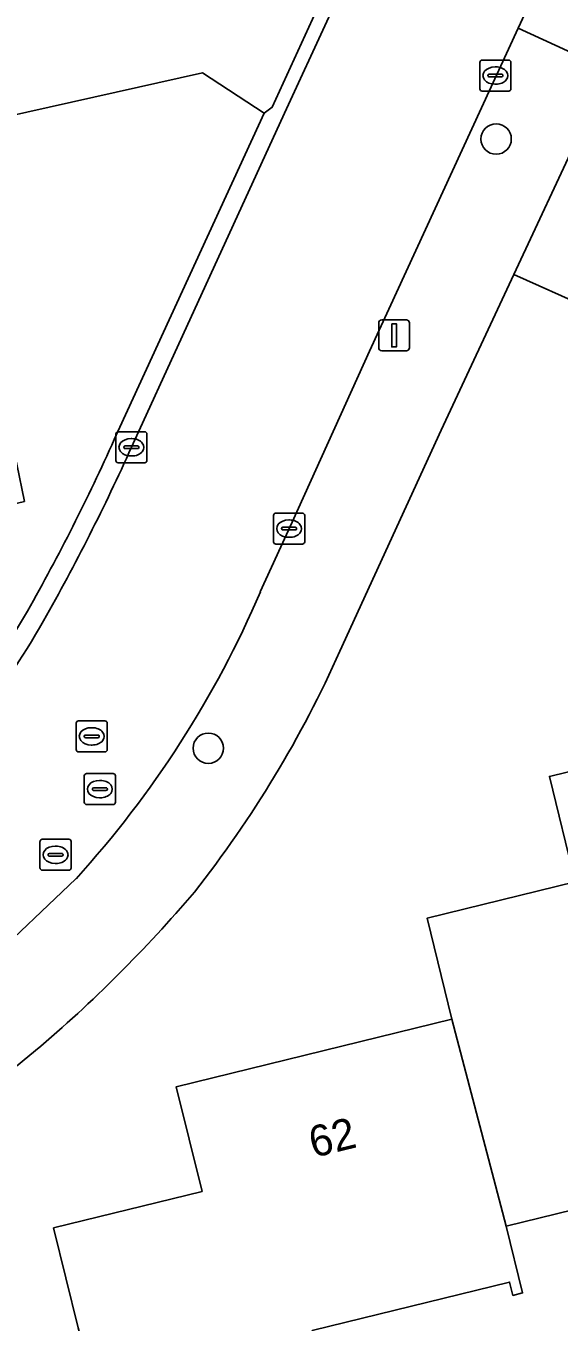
# Model space of a CAD drawing. Extents: x 157648 to 158502, y 379212 to 380938.
# Drawn here: x 158231.74 to 158248.91, y 380472.37 to 380514.11 of the extents above; entities that cross this region are included whole.
import ezdxf

# ---------------------------------------------------------------- set-up
doc = ezdxf.new("R2010")
doc.units = 0
for name, color, linetype in [('IMGEO_Boom', 7, 'Continuous'), ('IMGEO_Erf', 7, 'Continuous'), ('IMGEO_Groenvoorziening', 7, 'Continuous'), ('IMGEO_Kolk', 7, 'Continuous'), ('IMGEO_Lichtmast', 7, 'Continuous'), ('IMGEO_Pand', 7, 'Continuous'), ('IMGEO_Pand_nummerreeks', 7, 'Continuous'), ('IMGEO_Rijbaan_lokaal_open', 7, 'Continuous'), ('IMGEO_Rioolput', 7, 'Continuous'), ('IMGEO_Voetpad_open', 7, 'Continuous')]:
    doc.layers.add(name, color=color, linetype=linetype)

msp = doc.modelspace()

# ---------------------------------------------------------------- linework, layer by layer
at = {"layer": 'IMGEO_Boom'}
for centre in [(158246.885, 380510.466), (158237.617, 380490.849)]:
    msp.add_circle(centre, 0.489, dxfattribs=at)
at = {"layer": 'IMGEO_Erf'}
for points in [[(158234.589, 380500.786), (158239.414, 380511.303), (158237.435, 380512.602), (158229.701, 380510.871), (158230.849, 380505.985), (158230.682, 380505.946), (158231.09, 380504.219), (158230.488, 380504.077), (158231.45, 380500), (158231.694, 380498.797), (158216.91, 380495.301), (158218.736, 380487.571), (158213.719, 380486.384), (158213.864, 380485.77), (158211.883, 380485.301), (158212.009, 380485.167), (158207.204, 380484.03), (158207.903, 380481.075), (158204.29, 380480.221), (158196.055, 380478.273)], [(158259.752, 380491.953), (158259.158, 380493.979), (158258.356, 380495.931), (158257.354, 380497.789), (158255.796, 380500), (158254.505, 380501.492), (158253.066, 380502.84), (158251.493, 380504.031), (158249.805, 380505.05), (158247.453, 380506.107), (158245.11, 380501.089), (158241.856, 380493.971)], [(158233.427, 380472.19), (158232.637, 380475.402), (158237.416, 380476.576), (158236.587, 380479.949), (158245.461, 380482.13), (158244.664, 380485.374), (158249.435, 380486.546), (158248.601, 380489.942), (158257.519, 380492.133), (158258.127, 380489.655), (158258.274, 380489.691), (158258.568, 380488.496), (158258.391, 380488.452), (158259.581, 380483.607), (158253.072, 380482.008), (158254.256, 380477.189), (158247.21, 380475.457), (158247.738, 380473.308), (158247.426, 380473.231), (158247.32, 380473.66), (158240.966, 380472.099)], [(158232.056, 380481.111), (158195.106, 380450.632), (158202.56, 380420.525), (158204.989, 380417.99), (158263.809, 380475.249), (158259.752, 380491.953)]]:
    msp.add_lwpolyline(points, dxfattribs=at)
for centre, radius, start, end in [((158173.184, 380528.41), 67.333, 330.51164, 335.77847), ((158207.926, 380508.996), 27.535, 313.3084, 330.0912), ((158208.082, 380509.081), 37, 321.8261, 335.8973), ((158202.963, 380515.38), 44.953, 310.3302, 319.5464)]:
    msp.add_arc(centre, radius, start, end, dxfattribs=at)
at = {"layer": 'IMGEO_Groenvoorziening'}
msp.add_lwpolyline([(158253.591, 380507.049), (158249.589, 380510.681), (158247.453, 380506.107), (158249.805, 380505.05), (158251.493, 380504.031), (158253.066, 380502.84), (158254.505, 380501.492), (158255.796, 380500), (158257.354, 380497.789), (158258.356, 380495.931), (158259.158, 380493.979), (158259.752, 380491.953), (158263.809, 380475.249), (158204.989, 380417.99), (158205.522, 380417.551)], dxfattribs=at)
at = {"layer": 'IMGEO_Kolk'}
for p, q in [((158246.437, 380513.008), (158247.289, 380513.008)), ((158246.362, 380512.082), (158246.362, 380512.934)), ((158246.664, 380512.551), (158247.062, 380512.551)), ((158246.85, 380512.788), (158246.875, 380512.788)), ((158247.363, 380512.934), (158247.363, 380512.082)), ((158246.621, 380512.502), (158246.621, 380512.514)), ((158247.059, 380512.465), (158246.661, 380512.465)), ((158246.873, 380512.228), (158246.848, 380512.228)), ((158247.105, 380512.514), (158247.105, 380512.502)), ((158247.289, 380512.008), (158246.437, 380512.008)), ((158234.641, 380500.113), (158234.641, 380500.965)), ((158234.716, 380501.039), (158235.568, 380501.039)), ((158235.642, 380500.965), (158235.642, 380500.113)), ((158234.9, 380500.533), (158234.9, 380500.545)), ((158235.338, 380500.496), (158234.94, 380500.496)), ((158234.943, 380500.582), (158235.341, 380500.582)), ((158235.129, 380500.819), (158235.154, 380500.819)), ((158235.384, 380500.545), (158235.384, 380500.533)), ((158235.568, 380500.039), (158234.716, 380500.039)), ((158235.152, 380500.259), (158235.127, 380500.259)), ((158239.719, 380497.494), (158239.719, 380498.346)), ((158239.794, 380498.42), (158240.646, 380498.42)), ((158240.72, 380498.346), (158240.72, 380497.494)), ((158239.978, 380497.914), (158239.978, 380497.926)), ((158240.021, 380497.963), (158240.419, 380497.963)), ((158240.207, 380498.2), (158240.232, 380498.2)), ((158240.462, 380497.926), (158240.462, 380497.914)), ((158240.416, 380497.877), (158240.018, 380497.877)), ((158240.23, 380497.64), (158240.205, 380497.64)), ((158240.646, 380497.42), (158239.794, 380497.42))]:
    msp.add_line(p, q, dxfattribs=at)
for points in [[(158246.437, 380513.008), (158247.289, 380513.008)], [(158246.362, 380512.082), (158246.362, 380512.934)], [(158247.363, 380512.934), (158247.363, 380512.082)], [(158247.289, 380512.008), (158246.437, 380512.008)], [(158234.641, 380500.113), (158234.641, 380500.965)], [(158234.716, 380501.039), (158235.568, 380501.039)], [(158235.642, 380500.965), (158235.642, 380500.113)], [(158235.568, 380500.039), (158234.716, 380500.039)], [(158239.719, 380497.494), (158239.719, 380498.346)], [(158239.794, 380498.42), (158240.646, 380498.42)], [(158240.72, 380498.346), (158240.72, 380497.494)], [(158240.646, 380497.42), (158239.794, 380497.42)]]:
    msp.add_lwpolyline(points, dxfattribs=at)
for centre, radius, start, end in [((158246.439, 380512.932), 0.0765, 91.552, 178.448), ((158246.439, 380512.932), 0.0765, 91.552, 178.448), ((158247.287, 380512.932), 0.0765, 1.552, 88.448), ((158247.287, 380512.932), 0.0765, 1.552, 88.448), ((158246.661, 380512.511), 0.0403, 85.8775, 175.7526), ((158247.066, 380512.513), 0.0386, 1.7309, 96.639), ((158246.658, 380512.501), 0.0366, 178.938, 274.7102), ((158247.062, 380512.508), 0.043, 264.8664, 352.4533), ((158246.439, 380512.084), 0.0765, 181.552, 268.448), ((158246.439, 380512.084), 0.0765, 181.552, 268.448), ((158247.287, 380512.084), 0.0765, 271.552, 358.448), ((158247.287, 380512.084), 0.0765, 271.552, 358.448), ((158234.718, 380500.963), 0.0765, 91.552, 178.448), ((158234.718, 380500.963), 0.0765, 91.552, 178.448), ((158235.566, 380500.963), 0.0765, 1.552, 88.448), ((158235.566, 380500.963), 0.0765, 1.552, 88.448), ((158234.94, 380500.542), 0.0403, 85.8775, 175.7526), ((158234.937, 380500.532), 0.0366, 178.938, 274.7102), ((158235.341, 380500.539), 0.043, 264.8664, 352.4533), ((158235.345, 380500.544), 0.0386, 1.7309, 96.639), ((158234.718, 380500.115), 0.0765, 181.552, 268.448), ((158234.718, 380500.115), 0.0765, 181.552, 268.448), ((158235.566, 380500.115), 0.0765, 271.552, 358.448), ((158235.566, 380500.115), 0.0765, 271.552, 358.448), ((158239.796, 380498.344), 0.0765, 91.552, 178.448), ((158239.796, 380498.344), 0.0765, 91.552, 178.448), ((158240.644, 380498.344), 0.0765, 1.552, 88.448), ((158240.644, 380498.344), 0.0765, 1.552, 88.448), ((158240.018, 380497.923), 0.0403, 85.8775, 175.7526), ((158240.423, 380497.925), 0.0386, 1.7309, 96.639), ((158240.015, 380497.913), 0.0366, 178.938, 274.7102), ((158240.419, 380497.92), 0.043, 264.8664, 352.4533), ((158239.796, 380497.496), 0.0765, 181.552, 268.448), ((158239.796, 380497.496), 0.0765, 181.552, 268.448), ((158240.644, 380497.496), 0.0765, 271.552, 358.448), ((158240.644, 380497.496), 0.0765, 271.552, 358.448)]:
    msp.add_arc(centre, radius, start, end, dxfattribs=at)
for centre, major_axis, ratio, start_param, end_param in [((158246.849, 380512.508), (-0.387, 0.002), 0.722429, 4.712389, 7.853982), ((158246.874, 380512.508), (-0.39, 0.002), 0.717154, 1.570796, 4.712389), ((158235.128, 380500.539), (-0.387, 0.002), 0.722429, 4.712389, 7.853982), ((158235.153, 380500.539), (-0.39, 0.002), 0.717154, 1.570796, 4.712389), ((158240.206, 380497.92), (-0.387, 0.002), 0.722429, 4.712389, 7.853982), ((158240.231, 380497.92), (-0.39, 0.002), 0.717154, 1.570796, 4.712389)]:
    msp.add_ellipse(centre, major_axis=major_axis, ratio=ratio, start_param=start_param, end_param=end_param, dxfattribs=at)
at = {"layer": 'IMGEO_Lichtmast'}
for p, q in [((158243.204, 380504.644), (158243.994, 380504.644)), ((158243.994, 380504.644), (158243.204, 380504.644)), ((158243.104, 380503.744), (158243.104, 380504.544)), ((158243.104, 380504.544), (158243.104, 380503.744)), ((158244.094, 380504.544), (158244.094, 380503.744)), ((158244.094, 380503.744), (158244.094, 380504.544)), ((158243.994, 380503.644), (158243.204, 380503.644)), ((158243.204, 380503.644), (158243.994, 380503.644))]:
    msp.add_line(p, q, dxfattribs=at)
msp.add_lwpolyline([(158243.524, 380504.519), (158243.674, 380504.519), (158243.674, 380503.769), (158243.524, 380503.769), (158243.524, 380504.519)], dxfattribs=at)
for centre, start, end in [((158243.204, 380504.544), 90, 180), ((158243.204, 380504.544), 90, 180), ((158243.994, 380504.544), 0, 90), ((158243.994, 380504.544), 360, 90), ((158243.204, 380503.744), 180, 270), ((158243.204, 380503.744), 180, 270), ((158243.994, 380503.744), 270, 0), ((158243.994, 380503.744), 270, 0)]:
    msp.add_arc(centre, 0.1, start, end, dxfattribs=at)
at = {"layer": 'IMGEO_Pand'}
for points in [[(158258.391, 380488.452), (158258.568, 380488.496), (158258.274, 380489.691), (158258.127, 380489.655), (158257.519, 380492.133), (158248.601, 380489.942), (158249.435, 380486.546), (158244.664, 380485.374), (158245.461, 380482.13), (158247.21, 380475.457), (158254.256, 380477.189), (158253.072, 380482.008), (158259.581, 380483.607)], [(158245.461, 380482.13), (158236.587, 380479.949), (158237.416, 380476.576), (158232.637, 380475.402), (158233.427, 380472.19), (158235.199, 380465.559), (158242.154, 380467.267), (158240.966, 380472.099), (158247.32, 380473.66), (158247.426, 380473.231), (158247.738, 380473.308), (158247.21, 380475.457)]]:
    msp.add_lwpolyline(points, close=True, dxfattribs=at)
at = {"layer": 'IMGEO_Rijbaan_lokaal_open'}
for points in [[(158243.108, 380517.861), (158243.014, 380517.675), (158242.921, 380517.489), (158240.071, 380511.301), (158235.142, 380500.539)], [(158239.292, 380495.89), (158240.314, 380498.123), (158242.804, 380503.631), (158247.594, 380514.038), (158248.235, 380515.431)], [(158194.731, 380454.379), (158197.636, 380456.782), (158206.145, 380463.806), (158209.246, 380466.364), (158218.116, 380473.682), (158221.604, 380476.545), (158230.451, 380483.891), (158233.356, 380486.647)]]:
    msp.add_lwpolyline(points, dxfattribs=at)
for centre, radius, start, end in [((158172.497, 380528.74), 68.7, 330.54129, 335.76372), ((158208.922, 380508.867), 33.027, 317.7178, 336.8638), ((158208.624, 380508.496), 27.288, 312.8405, 330.2473)]:
    msp.add_arc(centre, radius, start, end, dxfattribs=at)
at = {"layer": 'IMGEO_Rioolput'}
for p, q in [((158233.438, 380491.731), (158234.29, 380491.731)), ((158233.363, 380490.805), (158233.363, 380491.657)), ((158233.665, 380491.274), (158234.063, 380491.274)), ((158233.851, 380491.511), (158233.876, 380491.511)), ((158234.364, 380491.657), (158234.364, 380490.805)), ((158233.622, 380491.225), (158233.622, 380491.237)), ((158234.06, 380491.188), (158233.662, 380491.188)), ((158233.874, 380490.951), (158233.849, 380490.951)), ((158234.106, 380491.237), (158234.106, 380491.225)), ((158234.29, 380490.731), (158233.438, 380490.731)), ((158233.699, 380490.034), (158234.551, 380490.034)), ((158233.624, 380489.108), (158233.624, 380489.96)), ((158233.926, 380489.577), (158234.324, 380489.577)), ((158234.112, 380489.814), (158234.137, 380489.814)), ((158234.625, 380489.96), (158234.625, 380489.108)), ((158233.883, 380489.528), (158233.883, 380489.54)), ((158234.321, 380489.491), (158233.923, 380489.491)), ((158234.135, 380489.254), (158234.11, 380489.254)), ((158234.367, 380489.54), (158234.367, 380489.528)), ((158234.551, 380489.034), (158233.699, 380489.034)), ((158232.272, 380487.918), (158233.124, 380487.918)), ((158232.197, 380486.992), (158232.197, 380487.844)), ((158232.685, 380487.698), (158232.71, 380487.698)), ((158233.198, 380487.844), (158233.198, 380486.992)), ((158232.456, 380487.412), (158232.456, 380487.424)), ((158232.894, 380487.375), (158232.496, 380487.375)), ((158232.499, 380487.461), (158232.897, 380487.461)), ((158232.708, 380487.138), (158232.683, 380487.138)), ((158232.94, 380487.424), (158232.94, 380487.412)), ((158233.124, 380486.918), (158232.272, 380486.918))]:
    msp.add_line(p, q, dxfattribs=at)
for points in [[(158233.438, 380491.731), (158234.29, 380491.731)], [(158233.363, 380490.805), (158233.363, 380491.657)], [(158234.364, 380491.657), (158234.364, 380490.805)], [(158234.29, 380490.731), (158233.438, 380490.731)], [(158233.699, 380490.034), (158234.551, 380490.034)], [(158233.624, 380489.108), (158233.624, 380489.96)], [(158234.625, 380489.96), (158234.625, 380489.108)], [(158234.551, 380489.034), (158233.699, 380489.034)], [(158232.272, 380487.918), (158233.124, 380487.918)], [(158232.197, 380486.992), (158232.197, 380487.844)], [(158233.198, 380487.844), (158233.198, 380486.992)], [(158233.124, 380486.918), (158232.272, 380486.918)]]:
    msp.add_lwpolyline(points, dxfattribs=at)
for centre, radius, start, end in [((158233.44, 380491.655), 0.0765, 91.552, 178.448), ((158233.44, 380491.655), 0.0765, 91.552, 178.448), ((158234.288, 380491.655), 0.0765, 1.552, 88.448), ((158234.288, 380491.655), 0.0765, 1.552, 88.448), ((158233.662, 380491.234), 0.0403, 85.8775, 175.7526), ((158234.067, 380491.236), 0.0386, 1.7309, 96.639), ((158233.659, 380491.224), 0.0366, 178.938, 274.7102), ((158234.063, 380491.231), 0.043, 264.8664, 352.4533), ((158233.44, 380490.807), 0.0765, 181.552, 268.448), ((158233.44, 380490.807), 0.0765, 181.552, 268.448), ((158234.288, 380490.807), 0.0765, 271.552, 358.448), ((158234.288, 380490.807), 0.0765, 271.552, 358.448), ((158233.701, 380489.958), 0.0765, 91.552, 178.448), ((158233.701, 380489.958), 0.0765, 91.552, 178.448), ((158234.549, 380489.958), 0.0765, 1.552, 88.448), ((158234.549, 380489.958), 0.0765, 1.552, 88.448), ((158233.923, 380489.537), 0.0403, 85.8775, 175.7526), ((158234.328, 380489.539), 0.0386, 1.7309, 96.639), ((158233.92, 380489.527), 0.0366, 178.938, 274.7102), ((158234.324, 380489.534), 0.043, 264.8664, 352.4533), ((158233.701, 380489.11), 0.0765, 181.552, 268.448), ((158233.701, 380489.11), 0.0765, 181.552, 268.448), ((158234.549, 380489.11), 0.0765, 271.552, 358.448), ((158234.549, 380489.11), 0.0765, 271.552, 358.448), ((158232.274, 380487.842), 0.0765, 91.552, 178.448), ((158232.274, 380487.842), 0.0765, 91.552, 178.448), ((158233.122, 380487.842), 0.0765, 1.552, 88.448), ((158233.122, 380487.842), 0.0765, 1.552, 88.448), ((158232.496, 380487.421), 0.0403, 85.8775, 175.7526), ((158232.493, 380487.411), 0.0366, 178.938, 274.7102), ((158232.897, 380487.418), 0.043, 264.8664, 352.4533), ((158232.901, 380487.423), 0.0386, 1.7309, 96.639), ((158232.274, 380486.994), 0.0765, 181.552, 268.448), ((158232.274, 380486.994), 0.0765, 181.552, 268.448), ((158233.122, 380486.994), 0.0765, 271.552, 358.448), ((158233.122, 380486.994), 0.0765, 271.552, 358.448)]:
    msp.add_arc(centre, radius, start, end, dxfattribs=at)
for centre, major_axis, ratio, start_param, end_param in [((158233.85, 380491.231), (-0.387, 0.002), 0.722429, 4.712389, 7.853982), ((158233.875, 380491.231), (-0.39, 0.002), 0.717154, 1.570796, 4.712389), ((158234.111, 380489.534), (-0.387, 0.002), 0.722429, 4.712389, 7.853982), ((158234.136, 380489.534), (-0.39, 0.002), 0.717154, 1.570796, 4.712389), ((158232.684, 380487.418), (-0.387, 0.002), 0.722429, 4.712389, 7.853982), ((158232.709, 380487.418), (-0.39, 0.002), 0.717154, 1.570796, 4.712389)]:
    msp.add_ellipse(centre, major_axis=major_axis, ratio=ratio, start_param=start_param, end_param=end_param, dxfattribs=at)
at = {"layer": 'IMGEO_Voetpad_open'}
for points in [[(158245.253, 380521.357), (158244.887, 380521.613), (158244.019, 380520.35), (158243.226, 380519.039), (158242.859, 380518.366), (158242.512, 380517.683), (158239.674, 380511.491), (158239.414, 380511.303), (158234.589, 380500.786)], [(158228.842, 380514.468), (158229.701, 380510.871), (158237.435, 380512.602), (158239.414, 380511.303), (158239.674, 380511.491), (158242.512, 380517.683)], [(158240.071, 380511.301), (158242.921, 380517.489), (158243.014, 380517.675), (158243.108, 380517.861)], [(158248.235, 380515.431), (158247.594, 380514.038), (158250.517, 380512.693)], [(158241.856, 380493.971), (158245.11, 380501.089), (158247.453, 380506.107), (158249.589, 380510.681), (158250.517, 380512.693), (158247.594, 380514.038), (158242.804, 380503.631), (158240.314, 380498.123), (158239.292, 380495.89)], [(158235.142, 380500.539), (158240.071, 380511.301)], [(158233.356, 380486.647), (158230.451, 380483.891), (158221.604, 380476.545), (158218.116, 380473.682), (158209.246, 380466.364), (158206.145, 380463.806), (158197.636, 380456.782), (158194.731, 380454.379), (158190.688, 380451.037), (158189.757, 380450.307), (158191.685, 380447.85), (158192.516, 380448.496), (158195.106, 380450.632), (158232.056, 380481.111)]]:
    msp.add_lwpolyline(points, dxfattribs=at)
for centre, radius, start, end in [((158173.184, 380528.41), 67.333, 330.51164, 335.77847), ((158172.497, 380528.74), 68.7, 330.54129, 335.76372), ((158208.922, 380508.867), 33.027, 317.7178, 336.8638), ((158207.926, 380508.996), 27.535, 313.3084, 330.0912), ((158208.624, 380508.496), 27.288, 312.8405, 330.2473), ((158208.082, 380509.081), 37, 321.8261, 335.8973), ((158202.963, 380515.38), 44.953, 310.3302, 319.5464)]:
    msp.add_arc(centre, radius, start, end, dxfattribs=at)

# ---------------------------------------------------------------- texts
at = {"layer": 'IMGEO_Pand_nummerreeks'}
msp.add_text('62', height=1, rotation=13.8021, dxfattribs=at).set_placement((158241.001, 380477.656))

doc.saveas('drawing.dxf')
